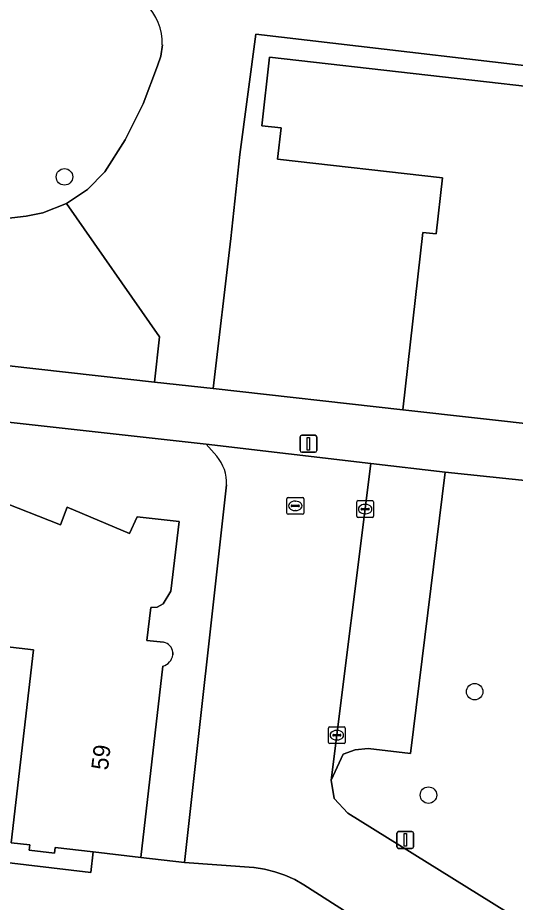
# Model space of a CAD drawing. Extents: x 162396 to 163643, y 386452 to 387406.
# Drawn here: x 162915.8 to 162945.3, y 387046.4 to 387098.8 of the extents above; entities that cross this region are included whole.
import ezdxf

# ---------------------------------------------------------------- set-up
doc = ezdxf.new("R2010")
doc.units = 0
for name, color, linetype in [('IMGEO_Boom', 7, 'Continuous'), ('IMGEO_Erf', 7, 'Continuous'), ('IMGEO_Groenvoorziening', 7, 'Continuous'), ('IMGEO_Kolk', 7, 'Continuous'), ('IMGEO_Lichtmast', 7, 'Continuous'), ('IMGEO_Pand', 7, 'Continuous'), ('IMGEO_Pand_nummerreeks', 7, 'Continuous'), ('IMGEO_Parkeervlak_open', 7, 'Continuous'), ('IMGEO_Rijbaan_lokaal_open', 7, 'Continuous'), ('IMGEO_Rioolput', 7, 'Continuous'), ('IMGEO_Voetpad_open', 7, 'Continuous')]:
    doc.layers.add(name, color=color, linetype=linetype)

msp = doc.modelspace()

# ---------------------------------------------------------------- linework, layer by layer
at = {"layer": 'IMGEO_Boom'}
for centre in [(162918.606, 387089.4), (162942.915, 387058.878), (162940.176, 387052.746)]:
    msp.add_circle(centre, 0.489, dxfattribs=at)
at = {"layer": 'IMGEO_Erf'}
for points in [[(162951.371, 387093.427), (162951.586, 387095.328), (162929.95, 387097.856), (162928.998, 387090.719), (162928.46, 387085.745), (162927.423, 387076.845), (162938.658, 387075.596), (162939.846, 387086.107)], [(162939.846, 387086.107), (162940.63, 387086.018), (162941.006, 387089.348), (162931.239, 387090.452), (162931.447, 387092.297), (162930.306, 387092.426), (162930.766, 387096.49), (162949.521, 387094.371), (162949.443, 387093.681)], [(162927.634, 387072.835), (162927.001, 387073.553), (162902.632, 387076.252), (162903.343, 387081.973), (162890.092, 387090.947), (162881.101, 387077.389), (162877.84, 387053.172), (162920.166, 387048.155), (162920.307, 387049.377), (162918.064, 387049.639), (162918.024, 387049.299), (162916.513, 387049.475), (162916.55, 387049.79), (162915.442, 387049.919), (162916.776, 387061.362), (162904.872, 387062.75), (162904.973, 387063.616), (162901.261, 387064.048), (162899.822, 387051.7), (162892.471, 387052.557), (162893.852, 387064.4)], [(162924.436, 387060.396), (162923.122, 387049.049), (162925.71, 387048.745), (162928.216, 387071.142)], [(162914.548, 387070.272), (162918.377, 387068.761), (162918.757, 387069.811), (162922.458, 387068.26), (162922.918, 387069.25), (162925.407, 387068.958), (162924.912, 387064.835), (162924.45, 387064.088), (162924.108, 387063.882), (162923.724, 387063.878), (162923.492, 387061.919), (162924.48, 387061.804)], [(162925.035, 387061.21), (162925.028, 387061.054)]]:
    msp.add_lwpolyline(points, dxfattribs=at)
for centre, radius, start, end in [((162925.713, 387071.228), 2.504, 358.0273, 39.9154), ((162924.348, 387061.125), 0.692, 7.085, 79.027), ((162924.222, 387061.184), 0.817, 285.211, 350.8338)]:
    msp.add_arc(centre, radius, start, end, dxfattribs=at)
at = {"layer": 'IMGEO_Groenvoorziening'}
for points in [[(162924.406, 387097.218), (162924.315, 387096.549), (162924.119, 387095.982), (162923.277, 387093.737), (162922.204, 387091.592), (162921.006, 387089.702), (162919.961, 387088.641), (162918.718, 387087.82), (162924.244, 387079.924), (162923.945, 387077.232), (162927.423, 387076.845), (162928.46, 387085.745), (162928.998, 387090.719), (162929.95, 387097.856), (162951.586, 387095.328), (162951.371, 387093.427)], [(162912.441, 387086.618), (162916.342, 387087.077), (162917.331, 387087.276), (162918.718, 387087.82), (162919.961, 387088.641), (162921.006, 387089.702), (162922.204, 387091.592), (162923.277, 387093.737), (162924.119, 387095.982), (162924.315, 387096.549), (162924.406, 387097.218)], [(162945.216, 387039.485), (162932.8, 387047.432), (162932.25, 387047.739), (162931.674, 387047.997), (162931.078, 387048.201), (162930.466, 387048.352), (162929.843, 387048.447), (162929.833, 387048.448), (162925.71, 387048.745), (162923.122, 387049.049), (162920.307, 387049.377), (162920.166, 387048.155), (162877.84, 387053.172)]]:
    msp.add_lwpolyline(points, dxfattribs=at)
for points in [[(162923.945, 387077.232), (162924.244, 387079.924), (162918.718, 387087.82), (162917.331, 387087.276), (162916.342, 387087.077), (162912.441, 387086.618), (162910.726, 387086.405), (162908.385, 387085.415), (162913.552, 387078.388)], [(162964.245, 387069.484), (162941.168, 387071.891), (162939.105, 387055.217), (162936.596, 387055.509), (162935.833, 387055.438), (162935.116, 387055.166), (162934.413, 387053.638), (162934.581, 387052.537), (162935.398, 387051.666), (162947.885, 387043.899)]]:
    msp.add_lwpolyline(points, close=True, dxfattribs=at)
msp.add_arc((162921.159, 387097.323), 3.248, 358.1491, 46.2415, dxfattribs=at)
msp.add_arc((162921.159, 387097.323), 3.248, 358.1491, 46.2415, dxfattribs=at)
at = {"layer": 'IMGEO_Kolk'}
for p, q in [((162936.002, 387070.203), (162936.854, 387070.203)), ((162935.927, 387069.277), (162935.927, 387070.129)), ((162936.186, 387069.697), (162936.186, 387069.709)), ((162936.624, 387069.66), (162936.226, 387069.66)), ((162936.229, 387069.746), (162936.627, 387069.746)), ((162936.415, 387069.983), (162936.44, 387069.983)), ((162936.67, 387069.709), (162936.67, 387069.697)), ((162936.928, 387070.129), (162936.928, 387069.277)), ((162936.854, 387069.203), (162936.002, 387069.203)), ((162936.438, 387069.423), (162936.413, 387069.423)), ((162934.247, 387055.872), (162934.247, 387056.724)), ((162934.322, 387056.798), (162935.174, 387056.798)), ((162934.735, 387056.578), (162934.76, 387056.578)), ((162935.248, 387056.724), (162935.248, 387055.872)), ((162934.506, 387056.292), (162934.506, 387056.304)), ((162934.944, 387056.255), (162934.546, 387056.255)), ((162934.549, 387056.341), (162934.947, 387056.341)), ((162934.99, 387056.304), (162934.99, 387056.292)), ((162935.174, 387055.798), (162934.322, 387055.798)), ((162934.758, 387056.018), (162934.733, 387056.018))]:
    msp.add_line(p, q, dxfattribs=at)
for points in [[(162936.002, 387070.203), (162936.854, 387070.203)], [(162935.927, 387069.277), (162935.927, 387070.129)], [(162936.928, 387070.129), (162936.928, 387069.277)], [(162936.854, 387069.203), (162936.002, 387069.203)], [(162934.247, 387055.872), (162934.247, 387056.724)], [(162934.322, 387056.798), (162935.174, 387056.798)], [(162935.248, 387056.724), (162935.248, 387055.872)], [(162935.174, 387055.798), (162934.322, 387055.798)]]:
    msp.add_lwpolyline(points, dxfattribs=at)
for centre, radius, start, end in [((162936.004, 387070.127), 0.0765, 91.552, 178.448), ((162936.004, 387070.127), 0.0765, 91.552, 178.448), ((162936.852, 387070.127), 0.0765, 1.552, 88.448), ((162936.852, 387070.127), 0.0765, 1.552, 88.448), ((162936.226, 387069.706), 0.0403, 85.8775, 175.7526), ((162936.223, 387069.696), 0.0366, 178.938, 274.7102), ((162936.627, 387069.703), 0.043, 264.8664, 352.4533), ((162936.631, 387069.708), 0.0386, 1.7309, 96.639), ((162936.004, 387069.279), 0.0765, 181.552, 268.448), ((162936.004, 387069.279), 0.0765, 181.552, 268.448), ((162936.852, 387069.279), 0.0765, 271.552, 358.448), ((162936.852, 387069.279), 0.0765, 271.552, 358.448), ((162934.324, 387056.722), 0.0765, 91.552, 178.448), ((162934.324, 387056.722), 0.0765, 91.552, 178.448), ((162935.172, 387056.722), 0.0765, 1.552, 88.448), ((162935.172, 387056.722), 0.0765, 1.552, 88.448), ((162934.546, 387056.301), 0.0403, 85.8775, 175.7526), ((162934.543, 387056.291), 0.0366, 178.938, 274.7102), ((162934.947, 387056.298), 0.043, 264.8664, 352.4533), ((162934.951, 387056.303), 0.0386, 1.7309, 96.639), ((162934.324, 387055.874), 0.0765, 181.552, 268.448), ((162934.324, 387055.874), 0.0765, 181.552, 268.448), ((162935.172, 387055.874), 0.0765, 271.552, 358.448), ((162935.172, 387055.874), 0.0765, 271.552, 358.448)]:
    msp.add_arc(centre, radius, start, end, dxfattribs=at)
for centre, major_axis, ratio, start_param, end_param in [((162936.414, 387069.703), (-0.387, 0.002), 0.722429, 4.712389, 7.853982), ((162936.439, 387069.703), (-0.39, 0.002), 0.717154, 1.570796, 4.712389), ((162934.734, 387056.298), (-0.387, 0.002), 0.722429, 4.712389, 7.853982), ((162934.759, 387056.298), (-0.39, 0.002), 0.717154, 1.570796, 4.712389)]:
    msp.add_ellipse(centre, major_axis=major_axis, ratio=ratio, start_param=start_param, end_param=end_param, dxfattribs=at)
at = {"layer": 'IMGEO_Lichtmast'}
for p, q in [((162932.565, 387073.177), (162932.565, 387073.977)), ((162932.565, 387073.977), (162932.565, 387073.177)), ((162932.665, 387074.077), (162933.455, 387074.077)), ((162933.455, 387074.077), (162932.665, 387074.077)), ((162933.555, 387073.977), (162933.555, 387073.177)), ((162933.555, 387073.177), (162933.555, 387073.977)), ((162933.455, 387073.077), (162932.665, 387073.077)), ((162932.665, 387073.077), (162933.455, 387073.077)), ((162938.308, 387049.687), (162938.308, 387050.487)), ((162938.308, 387050.487), (162938.308, 387049.687)), ((162938.408, 387050.587), (162939.198, 387050.587)), ((162939.198, 387050.587), (162938.408, 387050.587)), ((162939.298, 387050.487), (162939.298, 387049.687)), ((162939.298, 387049.687), (162939.298, 387050.487)), ((162939.198, 387049.587), (162938.408, 387049.587)), ((162938.408, 387049.587), (162939.198, 387049.587))]:
    msp.add_line(p, q, dxfattribs=at)
for points in [[(162932.985, 387073.952), (162933.135, 387073.952), (162933.135, 387073.202), (162932.985, 387073.202), (162932.985, 387073.952)], [(162938.728, 387050.462), (162938.878, 387050.462), (162938.878, 387049.712), (162938.728, 387049.712), (162938.728, 387050.462)]]:
    msp.add_lwpolyline(points, dxfattribs=at)
for centre, start, end in [((162932.665, 387073.977), 90, 180), ((162932.665, 387073.977), 90, 180), ((162933.455, 387073.977), 0, 90), ((162933.455, 387073.977), 360, 90), ((162932.665, 387073.177), 180, 270), ((162932.665, 387073.177), 180, 270), ((162933.455, 387073.177), 270, 0), ((162933.455, 387073.177), 270, 0), ((162938.408, 387050.487), 90, 180), ((162938.408, 387050.487), 90, 180), ((162939.198, 387050.487), 0, 90), ((162939.198, 387050.487), 360, 90), ((162938.408, 387049.687), 180, 270), ((162938.408, 387049.687), 180, 270), ((162939.198, 387049.687), 270, 0), ((162939.198, 387049.687), 270, 0)]:
    msp.add_arc(centre, 0.1, start, end, dxfattribs=at)
at = {"layer": 'IMGEO_Pand'}
msp.add_lwpolyline([(162949.982, 387090.761), (162949.124, 387090.858), (162949.443, 387093.681), (162949.521, 387094.371), (162930.766, 387096.49), (162930.306, 387092.426), (162931.447, 387092.297), (162931.239, 387090.452), (162941.006, 387089.348), (162940.63, 387086.018), (162939.846, 387086.107), (162938.658, 387075.596), (162947.328, 387074.616), (162948.517, 387085.14), (162948.885, 387088.396), (162949.705, 387088.303), (162949.922, 387090.227)], close=True, dxfattribs=at)
for points in [[(162924.912, 387064.835), (162925.407, 387068.958), (162922.918, 387069.25), (162922.458, 387068.26), (162918.757, 387069.811), (162918.377, 387068.761), (162914.548, 387070.272)], [(162924.48, 387061.804), (162923.492, 387061.919), (162923.724, 387063.878), (162924.108, 387063.882), (162924.45, 387064.088), (162924.912, 387064.835)], [(162904.872, 387062.75), (162916.776, 387061.362), (162915.442, 387049.919), (162916.55, 387049.79), (162916.513, 387049.475), (162918.024, 387049.299), (162918.064, 387049.639), (162920.307, 387049.377), (162923.122, 387049.049), (162924.436, 387060.396)], [(162925.028, 387061.054), (162925.035, 387061.21)]]:
    msp.add_lwpolyline(points, dxfattribs=at)
for centre, radius, start, end in [((162924.348, 387061.125), 0.692, 7.085, 79.027), ((162924.222, 387061.184), 0.817, 285.211, 350.8338)]:
    msp.add_arc(centre, radius, start, end, dxfattribs=at)
at = {"layer": 'IMGEO_Parkeervlak_open'}
msp.add_lwpolyline([(162941.168, 387071.891), (162936.765, 387072.408), (162934.413, 387053.638), (162935.116, 387055.166), (162935.833, 387055.438), (162936.596, 387055.509), (162939.105, 387055.217)], close=True, dxfattribs=at)
at = {"layer": 'IMGEO_Rijbaan_lokaal_open'}
for points in [[(162947.885, 387043.899), (162935.398, 387051.666), (162934.581, 387052.537), (162934.413, 387053.638), (162936.765, 387072.408), (162927.001, 387073.553), (162927.634, 387072.835)], [(162928.216, 387071.142), (162925.71, 387048.745), (162929.833, 387048.448), (162929.843, 387048.447), (162930.466, 387048.352), (162931.078, 387048.201), (162931.674, 387047.997), (162932.25, 387047.739), (162932.8, 387047.432), (162945.216, 387039.485), (162945.907, 387038.803), (162948.849, 387043.507), (162947.885, 387043.899)]]:
    msp.add_lwpolyline(points, dxfattribs=at)
msp.add_arc((162925.713, 387071.228), 2.504, 358.0273, 39.9154, dxfattribs=at)
at = {"layer": 'IMGEO_Rioolput'}
for p, q in [((162931.784, 387069.467), (162931.784, 387070.319)), ((162931.859, 387070.393), (162932.711, 387070.393)), ((162932.785, 387070.319), (162932.785, 387069.467)), ((162932.043, 387069.887), (162932.043, 387069.899)), ((162932.481, 387069.85), (162932.083, 387069.85)), ((162932.086, 387069.936), (162932.484, 387069.936)), ((162932.272, 387070.173), (162932.297, 387070.173)), ((162932.527, 387069.899), (162932.527, 387069.887)), ((162932.711, 387069.393), (162931.859, 387069.393)), ((162932.295, 387069.613), (162932.27, 387069.613))]:
    msp.add_line(p, q, dxfattribs=at)
for points in [[(162931.784, 387069.467), (162931.784, 387070.319)], [(162931.859, 387070.393), (162932.711, 387070.393)], [(162932.785, 387070.319), (162932.785, 387069.467)], [(162932.711, 387069.393), (162931.859, 387069.393)]]:
    msp.add_lwpolyline(points, dxfattribs=at)
for centre, radius, start, end in [((162931.861, 387070.317), 0.0765, 91.552, 178.448), ((162931.861, 387070.317), 0.0765, 91.552, 178.448), ((162932.709, 387070.317), 0.0765, 1.552, 88.448), ((162932.709, 387070.317), 0.0765, 1.552, 88.448), ((162932.083, 387069.896), 0.0403, 85.8775, 175.7526), ((162932.08, 387069.886), 0.0366, 178.938, 274.7102), ((162932.484, 387069.893), 0.043, 264.8664, 352.4533), ((162932.488, 387069.898), 0.0386, 1.7309, 96.639), ((162931.861, 387069.469), 0.0765, 181.552, 268.448), ((162931.861, 387069.469), 0.0765, 181.552, 268.448), ((162932.709, 387069.469), 0.0765, 271.552, 358.448), ((162932.709, 387069.469), 0.0765, 271.552, 358.448)]:
    msp.add_arc(centre, radius, start, end, dxfattribs=at)
for centre, major_axis, ratio, start_param, end_param in [((162932.271, 387069.893), (-0.387, 0.002), 0.722429, 4.712389, 7.853982), ((162932.296, 387069.893), (-0.39, 0.002), 0.717154, 1.570796, 4.712389)]:
    msp.add_ellipse(centre, major_axis=major_axis, ratio=ratio, start_param=start_param, end_param=end_param, dxfattribs=at)
at = {"layer": 'IMGEO_Voetpad_open'}
msp.add_lwpolyline([(162948.695, 387074.467), (162947.328, 387074.616), (162938.658, 387075.596), (162927.423, 387076.845), (162923.945, 387077.232), (162913.552, 387078.388), (162907.618, 387079.048), (162908.056, 387082.492), (162906.28, 387083.688), (162895.401, 387091.018), (162891.812, 387093.436), (162891.504, 387092.981), (162890.377, 387091.337), (162890.092, 387090.947), (162903.343, 387081.973), (162902.632, 387076.252), (162927.001, 387073.553), (162936.765, 387072.408), (162941.168, 387071.891), (162964.245, 387069.484), (162965.976, 387072.585)], close=True, dxfattribs=at)

# ---------------------------------------------------------------- texts
at = {"layer": 'IMGEO_Pand_nummerreeks'}
msp.add_text('59', height=1, rotation=83.394, dxfattribs=at).set_placement((162921.18, 387054.191))

doc.saveas('drawing.dxf')
